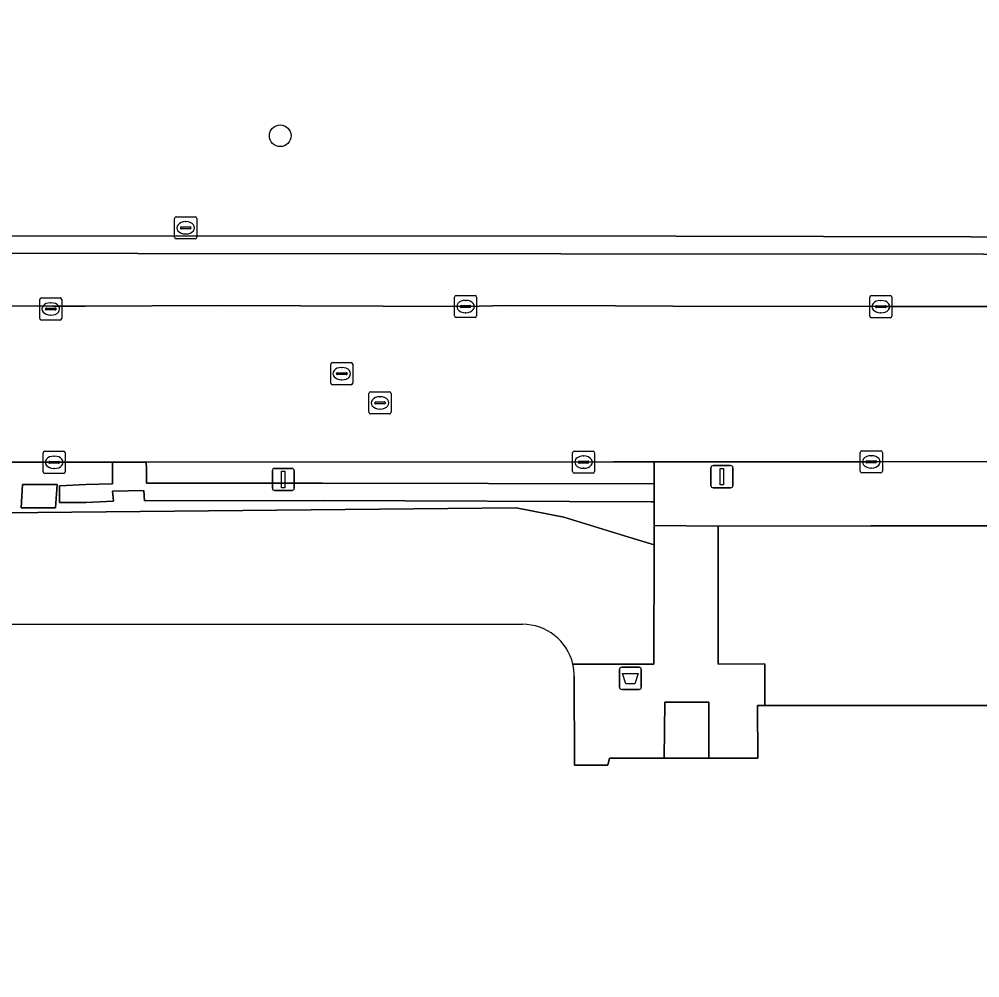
# Model space of a CAD drawing. Extents: x 161477 to 163040, y 383680 to 384871.
# Drawn here: x 162272.27 to 162315.76, y 384147.98 to 384191.39 of the extents above; entities that cross this region are included whole.
import ezdxf

# ---------------------------------------------------------------- set-up
doc = ezdxf.new("R2010")
doc.units = 0
for name, color, linetype in [('IMGEO_Afvalbak', 7, 'Continuous'), ('IMGEO_Boom', 7, 'Continuous'), ('IMGEO_Groenvoorziening', 7, 'Continuous'), ('IMGEO_Kolk', 7, 'Continuous'), ('IMGEO_Lichtmast', 7, 'Continuous'), ('IMGEO_Pand', 7, 'Continuous'), ('IMGEO_Rijbaan_lokaal_open', 7, 'Continuous'), ('IMGEO_Rioolput', 7, 'Continuous'), ('IMGEO_Voetpad_op_trap', 7, 'Continuous'), ('IMGEO_Voetpad_open', 7, 'Continuous')]:
    doc.layers.add(name, color=color, linetype=linetype)

msp = doc.modelspace()

# ---------------------------------------------------------------- linework, layer by layer
at = {"layer": 'IMGEO_Afvalbak'}
for p, q in [((162299.445, 384161.139), (162299.445, 384161.939)), ((162299.445, 384161.939), (162299.445, 384161.139)), ((162299.545, 384162.039), (162300.335, 384162.039)), ((162300.335, 384162.039), (162299.545, 384162.039)), ((162300.435, 384161.939), (162300.435, 384161.139)), ((162300.435, 384161.139), (162300.435, 384161.939)), ((162300.335, 384161.039), (162299.545, 384161.039)), ((162299.545, 384161.039), (162300.335, 384161.039))]:
    msp.add_line(p, q, dxfattribs=at)
msp.add_lwpolyline([(162299.588, 384161.753), (162300.292, 384161.753), (162300.143, 384161.283), (162299.737, 384161.283), (162299.588, 384161.753)], dxfattribs=at)
for centre, start, end in [((162299.545, 384161.939), 90, 180), ((162299.545, 384161.939), 90, 180), ((162300.335, 384161.939), 0, 90), ((162300.335, 384161.939), 360, 90), ((162299.545, 384161.139), 180, 270), ((162299.545, 384161.139), 180, 270), ((162300.335, 384161.139), 270, 0), ((162300.335, 384161.139), 270, 0)]:
    msp.add_arc(centre, 0.1, start, end, dxfattribs=at)
at = {"layer": 'IMGEO_Boom'}
msp.add_circle((162284.086, 384186.108), 0.489, dxfattribs=at)
at = {"layer": 'IMGEO_Groenvoorziening'}
for points in [[(162339.283, 384200.927), (162296.492, 384201.026), (162259.001, 384201.076), (162258.97, 384188.03), (162252.922, 384187.999), (162252.934, 384181.584), (162254.223, 384181.583), (162302.009, 384181.564), (162335.355, 384181.49), (162336.907, 384181.934), (162336.989, 384181.646), (162337.128, 384181.162), (162337.618, 384181.396)], [(162336.989, 384181.646), (162336.907, 384181.934), (162335.355, 384181.49), (162302.009, 384181.564), (162254.223, 384181.583), (162252.934, 384181.584), (162252.935, 384180.787), (162277.64, 384180.77), (162335.072, 384180.734)], [(162271.555, 384169.03), (162294.766, 384169.261), (162296.925, 384168.838), (162299.866, 384167.935), (162301.01, 384167.583), (162301.012, 384168.459), (162301.011, 384169.538), (162300.899, 384169.538), (162286.028, 384169.597), (162277.94, 384169.571), (162277.916, 384170.038), (162276.496, 384170.018), (162276.532, 384169.564), (162275.28, 384169.502), (162274.093, 384169.498), (162274.095, 384170.259), (162275.286, 384170.318), (162276.499, 384170.346), (162276.495, 384171.026), (162276.494, 384171.327), (162273.872, 384171.325), (162259.908, 384171.335)], [(162301.01, 384167.583), (162299.866, 384167.935), (162296.925, 384168.838), (162294.766, 384169.261), (162271.555, 384169.03), (162262.915, 384168.92), (162258.984, 384169.405), (162254.414, 384167.419), (162253.615, 384167.072), (162253.603, 384167.067), (162253.531, 384163.971), (162295.052, 384163.986)], [(162297.339, 384162.178), (162299.003, 384162.181), (162300.998, 384162.183), (162301.01, 384167.583)]]:
    msp.add_lwpolyline(points, dxfattribs=at)
for points in [[(162301.01, 384170.347), (162286, 384170.384), (162278.035, 384170.378), (162278.028, 384171.022), (162278.024, 384171.329), (162276.494, 384171.327), (162276.495, 384171.026), (162276.499, 384170.346), (162275.286, 384170.318), (162274.095, 384170.259), (162274.093, 384169.498), (162275.28, 384169.502), (162276.532, 384169.564), (162276.496, 384170.018), (162277.916, 384170.038), (162277.94, 384169.571), (162286.028, 384169.597), (162300.899, 384169.538), (162301.011, 384169.538)], [(162301.009, 384171.342), (162299.174, 384171.338), (162297.822, 384171.331), (162295.047, 384171.344), (162278.024, 384171.329), (162278.028, 384171.022), (162278.035, 384170.378), (162286, 384170.384), (162301.01, 384170.347)], [(162273.989, 384170.315), (162272.411, 384170.321), (162272.364, 384169.255), (162273.916, 384169.255)], [(162272.411, 384170.321), (162273.989, 384170.315), (162273.916, 384169.255), (162272.364, 384169.255)], [(162363.336, 384166.202), (162365.583, 384166.194), (162365.586, 384168.575), (162363.346, 384168.57), (162363.347, 384168.447), (162310.823, 384168.446), (162303.912, 384168.427), (162303.907, 384162.179), (162306.027, 384162.194), (162306.027, 384160.305), (162363.288, 384160.31)]]:
    msp.add_lwpolyline(points, close=True, dxfattribs=at)
msp.add_arc((162295.059, 384161.645), 2.341, 13.1688, 90.1746, dxfattribs=at)
at = {"layer": 'IMGEO_Kolk'}
for p, q in [((162279.306, 384181.514), (162279.306, 384182.366)), ((162279.381, 384182.44), (162280.233, 384182.44)), ((162279.794, 384182.22), (162279.819, 384182.22)), ((162280.307, 384182.366), (162280.307, 384181.514)), ((162279.565, 384181.934), (162279.565, 384181.946)), ((162280.003, 384181.897), (162279.605, 384181.897)), ((162279.608, 384181.983), (162280.006, 384181.983)), ((162279.817, 384181.66), (162279.792, 384181.66)), ((162280.049, 384181.946), (162280.049, 384181.934)), ((162280.233, 384181.44), (162279.381, 384181.44)), ((162273.197, 384177.839), (162273.197, 384178.691)), ((162273.272, 384178.765), (162274.124, 384178.765)), ((162274.198, 384178.691), (162274.198, 384177.839)), ((162291.978, 384177.95), (162291.978, 384178.802)), ((162292.053, 384178.876), (162292.905, 384178.876)), ((162292.466, 384178.656), (162292.491, 384178.656)), ((162292.979, 384178.802), (162292.979, 384177.95)), ((162310.775, 384177.944), (162310.775, 384178.796)), ((162310.85, 384178.87), (162311.702, 384178.87)), ((162311.263, 384178.65), (162311.288, 384178.65)), ((162311.776, 384178.796), (162311.776, 384177.944)), ((162273.456, 384178.259), (162273.456, 384178.271)), ((162273.894, 384178.222), (162273.496, 384178.222)), ((162273.499, 384178.308), (162273.897, 384178.308)), ((162273.685, 384178.545), (162273.71, 384178.545)), ((162273.94, 384178.271), (162273.94, 384178.259)), ((162292.237, 384178.37), (162292.237, 384178.382)), ((162292.675, 384178.333), (162292.277, 384178.333)), ((162292.28, 384178.419), (162292.678, 384178.419)), ((162292.721, 384178.382), (162292.721, 384178.37)), ((162311.034, 384178.364), (162311.034, 384178.376)), ((162311.472, 384178.327), (162311.074, 384178.327)), ((162311.077, 384178.413), (162311.475, 384178.413)), ((162311.518, 384178.376), (162311.518, 384178.364)), ((162274.124, 384177.765), (162273.272, 384177.765)), ((162273.708, 384177.985), (162273.683, 384177.985)), ((162292.905, 384177.876), (162292.053, 384177.876)), ((162292.489, 384178.096), (162292.464, 384178.096)), ((162311.702, 384177.87), (162310.85, 384177.87)), ((162311.286, 384178.09), (162311.261, 384178.09)), ((162273.352, 384170.895), (162273.352, 384171.747)), ((162273.427, 384171.821), (162274.279, 384171.821)), ((162274.353, 384171.747), (162274.353, 384170.895)), ((162297.321, 384170.904), (162297.321, 384171.756)), ((162297.396, 384171.83), (162298.248, 384171.83)), ((162298.322, 384171.756), (162298.322, 384170.904)), ((162310.346, 384170.915), (162310.346, 384171.767)), ((162310.421, 384171.841), (162311.273, 384171.841)), ((162311.347, 384171.767), (162311.347, 384170.915)), ((162273.611, 384171.315), (162273.611, 384171.327)), ((162274.049, 384171.278), (162273.651, 384171.278)), ((162273.654, 384171.364), (162274.052, 384171.364)), ((162273.84, 384171.601), (162273.865, 384171.601)), ((162274.095, 384171.327), (162274.095, 384171.315)), ((162297.58, 384171.324), (162297.58, 384171.336)), ((162298.018, 384171.287), (162297.62, 384171.287)), ((162297.623, 384171.373), (162298.021, 384171.373)), ((162297.809, 384171.61), (162297.834, 384171.61)), ((162298.064, 384171.336), (162298.064, 384171.324)), ((162310.605, 384171.335), (162310.605, 384171.347)), ((162311.043, 384171.298), (162310.645, 384171.298)), ((162310.648, 384171.384), (162311.046, 384171.384)), ((162310.834, 384171.621), (162310.859, 384171.621)), ((162311.089, 384171.347), (162311.089, 384171.335)), ((162274.279, 384170.821), (162273.427, 384170.821)), ((162273.863, 384171.041), (162273.838, 384171.041)), ((162298.248, 384170.83), (162297.396, 384170.83)), ((162297.832, 384171.05), (162297.807, 384171.05)), ((162311.273, 384170.841), (162310.421, 384170.841)), ((162310.857, 384171.061), (162310.832, 384171.061))]:
    msp.add_line(p, q, dxfattribs=at)
for points in [[(162279.306, 384181.514), (162279.306, 384182.366)], [(162279.381, 384182.44), (162280.233, 384182.44)], [(162280.307, 384182.366), (162280.307, 384181.514)], [(162280.233, 384181.44), (162279.381, 384181.44)], [(162273.197, 384177.839), (162273.197, 384178.691)], [(162273.272, 384178.765), (162274.124, 384178.765)], [(162274.198, 384178.691), (162274.198, 384177.839)], [(162291.978, 384177.95), (162291.978, 384178.802)], [(162292.053, 384178.876), (162292.905, 384178.876)], [(162292.979, 384178.802), (162292.979, 384177.95)], [(162310.775, 384177.944), (162310.775, 384178.796)], [(162310.85, 384178.87), (162311.702, 384178.87)], [(162311.776, 384178.796), (162311.776, 384177.944)], [(162274.124, 384177.765), (162273.272, 384177.765)], [(162292.905, 384177.876), (162292.053, 384177.876)], [(162311.702, 384177.87), (162310.85, 384177.87)], [(162273.352, 384170.895), (162273.352, 384171.747)], [(162273.427, 384171.821), (162274.279, 384171.821)], [(162274.353, 384171.747), (162274.353, 384170.895)], [(162297.321, 384170.904), (162297.321, 384171.756)], [(162297.396, 384171.83), (162298.248, 384171.83)], [(162298.322, 384171.756), (162298.322, 384170.904)], [(162310.346, 384170.915), (162310.346, 384171.767)], [(162310.421, 384171.841), (162311.273, 384171.841)], [(162311.347, 384171.767), (162311.347, 384170.915)], [(162274.279, 384170.821), (162273.427, 384170.821)], [(162298.248, 384170.83), (162297.396, 384170.83)], [(162311.273, 384170.841), (162310.421, 384170.841)]]:
    msp.add_lwpolyline(points, dxfattribs=at)
for centre, radius, start, end in [((162279.383, 384182.364), 0.0765, 91.552, 178.448), ((162279.383, 384182.364), 0.0765, 91.552, 178.448), ((162280.231, 384182.364), 0.0765, 1.552, 88.448), ((162280.231, 384182.364), 0.0765, 1.552, 88.448), ((162279.605, 384181.943), 0.0403, 85.8775, 175.7526), ((162279.602, 384181.933), 0.0366, 178.938, 274.7102), ((162280.006, 384181.94), 0.043, 264.8664, 352.4533), ((162280.01, 384181.945), 0.0386, 1.7309, 96.639), ((162279.383, 384181.516), 0.0765, 181.552, 268.448), ((162279.383, 384181.516), 0.0765, 181.552, 268.448), ((162280.231, 384181.516), 0.0765, 271.552, 358.448), ((162280.231, 384181.516), 0.0765, 271.552, 358.448), ((162273.274, 384178.689), 0.0765, 91.552, 178.448), ((162273.274, 384178.689), 0.0765, 91.552, 178.448), ((162274.122, 384178.689), 0.0765, 1.552, 88.448), ((162274.122, 384178.689), 0.0765, 1.552, 88.448), ((162292.055, 384178.8), 0.0765, 91.552, 178.448), ((162292.055, 384178.8), 0.0765, 91.552, 178.448), ((162292.903, 384178.8), 0.0765, 1.552, 88.448), ((162292.903, 384178.8), 0.0765, 1.552, 88.448), ((162310.852, 384178.794), 0.0765, 91.552, 178.448), ((162310.852, 384178.794), 0.0765, 91.552, 178.448), ((162311.7, 384178.794), 0.0765, 1.552, 88.448), ((162311.7, 384178.794), 0.0765, 1.552, 88.448), ((162273.496, 384178.268), 0.0403, 85.8775, 175.7526), ((162273.493, 384178.258), 0.0366, 178.938, 274.7102), ((162273.897, 384178.265), 0.043, 264.8664, 352.4533), ((162273.901, 384178.27), 0.0386, 1.7309, 96.639), ((162292.277, 384178.379), 0.0403, 85.8775, 175.7526), ((162292.274, 384178.369), 0.0366, 178.938, 274.7102), ((162292.678, 384178.376), 0.043, 264.8664, 352.4533), ((162292.682, 384178.381), 0.0386, 1.7309, 96.639), ((162311.074, 384178.373), 0.0403, 85.8775, 175.7526), ((162311.071, 384178.363), 0.0366, 178.938, 274.7102), ((162311.475, 384178.37), 0.043, 264.8664, 352.4533), ((162311.479, 384178.375), 0.0386, 1.7309, 96.639), ((162273.274, 384177.841), 0.0765, 181.552, 268.448), ((162273.274, 384177.841), 0.0765, 181.552, 268.448), ((162274.122, 384177.841), 0.0765, 271.552, 358.448), ((162274.122, 384177.841), 0.0765, 271.552, 358.448), ((162292.055, 384177.952), 0.0765, 181.552, 268.448), ((162292.055, 384177.952), 0.0765, 181.552, 268.448), ((162292.903, 384177.952), 0.0765, 271.552, 358.448), ((162292.903, 384177.952), 0.0765, 271.552, 358.448), ((162310.852, 384177.946), 0.0765, 181.552, 268.448), ((162310.852, 384177.946), 0.0765, 181.552, 268.448), ((162311.7, 384177.946), 0.0765, 271.552, 358.448), ((162311.7, 384177.946), 0.0765, 271.552, 358.448), ((162273.429, 384171.745), 0.0765, 91.552, 178.448), ((162273.429, 384171.745), 0.0765, 91.552, 178.448), ((162274.277, 384171.745), 0.0765, 1.552, 88.448), ((162274.277, 384171.745), 0.0765, 1.552, 88.448), ((162297.398, 384171.754), 0.0765, 91.552, 178.448), ((162297.398, 384171.754), 0.0765, 91.552, 178.448), ((162298.246, 384171.754), 0.0765, 1.552, 88.448), ((162298.246, 384171.754), 0.0765, 1.552, 88.448), ((162310.423, 384171.765), 0.0765, 91.552, 178.448), ((162310.423, 384171.765), 0.0765, 91.552, 178.448), ((162311.271, 384171.765), 0.0765, 1.552, 88.448), ((162311.271, 384171.765), 0.0765, 1.552, 88.448), ((162273.651, 384171.324), 0.0403, 85.8775, 175.7526), ((162273.648, 384171.314), 0.0366, 178.938, 274.7102), ((162274.052, 384171.321), 0.043, 264.8664, 352.4533), ((162274.056, 384171.326), 0.0386, 1.7309, 96.639), ((162297.62, 384171.333), 0.0403, 85.8775, 175.7526), ((162297.617, 384171.323), 0.0366, 178.938, 274.7102), ((162298.021, 384171.33), 0.043, 264.8664, 352.4533), ((162298.025, 384171.335), 0.0386, 1.7309, 96.639), ((162310.645, 384171.344), 0.0403, 85.8775, 175.7526), ((162310.642, 384171.334), 0.0366, 178.938, 274.7102), ((162311.046, 384171.341), 0.043, 264.8664, 352.4533), ((162311.05, 384171.346), 0.0386, 1.7309, 96.639), ((162273.429, 384170.897), 0.0765, 181.552, 268.448), ((162273.429, 384170.897), 0.0765, 181.552, 268.448), ((162274.277, 384170.897), 0.0765, 271.552, 358.448), ((162274.277, 384170.897), 0.0765, 271.552, 358.448), ((162297.398, 384170.906), 0.0765, 181.552, 268.448), ((162297.398, 384170.906), 0.0765, 181.552, 268.448), ((162298.246, 384170.906), 0.0765, 271.552, 358.448), ((162298.246, 384170.906), 0.0765, 271.552, 358.448), ((162310.423, 384170.917), 0.0765, 181.552, 268.448), ((162310.423, 384170.917), 0.0765, 181.552, 268.448), ((162311.271, 384170.917), 0.0765, 271.552, 358.448), ((162311.271, 384170.917), 0.0765, 271.552, 358.448)]:
    msp.add_arc(centre, radius, start, end, dxfattribs=at)
for centre, major_axis, ratio, start_param, end_param in [((162279.793, 384181.94), (-0.387, 0.002), 0.722429, 4.712389, 7.853982), ((162279.818, 384181.94), (-0.39, 0.002), 0.717154, 1.570796, 4.712389), ((162292.465, 384178.376), (-0.387, 0.002), 0.722429, 4.712389, 7.853982), ((162292.49, 384178.376), (-0.39, 0.002), 0.717154, 1.570796, 4.712389), ((162311.262, 384178.37), (-0.387, 0.002), 0.722429, 4.712389, 7.853982), ((162311.287, 384178.37), (-0.39, 0.002), 0.717154, 1.570796, 4.712389), ((162273.684, 384178.265), (-0.387, 0.002), 0.722429, 4.712389, 7.853982), ((162273.709, 384178.265), (-0.39, 0.002), 0.717154, 1.570796, 4.712389), ((162273.839, 384171.321), (-0.387, 0.002), 0.722429, 4.712389, 7.853982), ((162273.864, 384171.321), (-0.39, 0.002), 0.717154, 1.570796, 4.712389), ((162297.808, 384171.33), (-0.387, 0.002), 0.722429, 4.712389, 7.853982), ((162297.833, 384171.33), (-0.39, 0.002), 0.717154, 1.570796, 4.712389), ((162310.833, 384171.341), (-0.387, 0.002), 0.722429, 4.712389, 7.853982), ((162310.858, 384171.341), (-0.39, 0.002), 0.717154, 1.570796, 4.712389)]:
    msp.add_ellipse(centre, major_axis=major_axis, ratio=ratio, start_param=start_param, end_param=end_param, dxfattribs=at)
at = {"layer": 'IMGEO_Lichtmast'}
for p, q in [((162283.73, 384170.146), (162283.73, 384170.946)), ((162283.73, 384170.946), (162283.73, 384170.146)), ((162283.83, 384171.046), (162284.62, 384171.046)), ((162284.62, 384171.046), (162283.83, 384171.046)), ((162284.72, 384170.946), (162284.72, 384170.146)), ((162284.72, 384170.146), (162284.72, 384170.946)), ((162303.589, 384170.272), (162303.589, 384171.072)), ((162303.589, 384171.072), (162303.589, 384170.272)), ((162303.689, 384171.172), (162304.479, 384171.172)), ((162304.479, 384171.172), (162303.689, 384171.172)), ((162304.579, 384171.072), (162304.579, 384170.272)), ((162304.579, 384170.272), (162304.579, 384171.072)), ((162284.62, 384170.046), (162283.83, 384170.046)), ((162283.83, 384170.046), (162284.62, 384170.046)), ((162304.479, 384170.172), (162303.689, 384170.172)), ((162303.689, 384170.172), (162304.479, 384170.172))]:
    msp.add_line(p, q, dxfattribs=at)
for points in [[(162284.15, 384170.921), (162284.3, 384170.921), (162284.3, 384170.171), (162284.15, 384170.171), (162284.15, 384170.921)], [(162304.009, 384171.047), (162304.159, 384171.047), (162304.159, 384170.297), (162304.009, 384170.297), (162304.009, 384171.047)]]:
    msp.add_lwpolyline(points, dxfattribs=at)
for centre, start, end in [((162283.83, 384170.946), 90, 180), ((162283.83, 384170.946), 90, 180), ((162284.62, 384170.946), 0, 90), ((162284.62, 384170.946), 360, 90), ((162303.689, 384171.072), 90, 180), ((162303.689, 384171.072), 90, 180), ((162304.479, 384171.072), 0, 90), ((162304.479, 384171.072), 360, 90), ((162283.83, 384170.146), 180, 270), ((162283.83, 384170.146), 180, 270), ((162284.62, 384170.146), 270, 0), ((162284.62, 384170.146), 270, 0), ((162303.689, 384170.272), 180, 270), ((162303.689, 384170.272), 180, 270), ((162304.479, 384170.272), 270, 0), ((162304.479, 384170.272), 270, 0)]:
    msp.add_arc(centre, 0.1, start, end, dxfattribs=at)
at = {"layer": 'IMGEO_Pand'}
for points in [[(162295.052, 384163.986), (162253.531, 384163.971), (162249.191, 384163.969), (162245.053, 384163.968)], [(162363.538, 384147.978), (162366.873, 384148.037), (162366.876, 384151.639), (162366.878, 384153.239), (162366.879, 384154.416), (162364.896, 384154.438), (162364.888, 384157.558), (162363.526, 384157.555), (162363.558, 384160.31), (162363.288, 384160.31), (162306.027, 384160.305), (162305.69, 384160.305), (162305.705, 384157.918), (162303.485, 384157.918), (162301.758, 384157.918), (162301.475, 384157.918), (162298.998, 384157.917), (162298.922, 384157.608), (162297.403, 384157.608), (162297.4, 384161.639)]]:
    msp.add_lwpolyline(points, dxfattribs=at)
for centre, radius, start, end in [((162295.059, 384161.645), 2.341, 13.1688, 90.1746), ((162295.03, 384161.644), 2.37, 359.8855, 13.0282)]:
    msp.add_arc(centre, radius, start, end, dxfattribs=at)
at = {"layer": 'IMGEO_Rijbaan_lokaal_open'}
for points in [[(162335.829, 384178.406), (162335.618, 384178.406), (162332.953, 384178.374), (162311.276, 384178.371), (162301.859, 384178.396), (162299.266, 384178.402), (162294.329, 384178.415), (162292.479, 384178.377), (162281.276, 384178.418), (162275.26, 384178.393), (162273.795, 384178.392), (162261.436, 384178.45), (162259.203, 384178.493), (162252.922, 384178.516), (162247.25, 384178.57), (162237.812, 384178.591), (162235.659, 384180.817), (162227.845, 384180.839)], [(162246.661, 384171.318), (162247.566, 384171.319), (162259.129, 384171.336), (162259.908, 384171.335), (162273.872, 384171.325), (162276.494, 384171.327), (162278.024, 384171.329), (162295.047, 384171.344), (162297.822, 384171.331), (162299.174, 384171.338), (162301.009, 384171.342), (162301.824, 384171.346), (162310.847, 384171.342), (162332.99, 384171.353), (162349.887, 384171.335), (162365.576, 384171.327), (162371.544, 384171.311)]]:
    msp.add_lwpolyline(points, dxfattribs=at)
at = {"layer": 'IMGEO_Rioolput'}
for p, q in [((162286.371, 384174.91), (162286.371, 384175.762)), ((162286.446, 384175.836), (162287.298, 384175.836)), ((162286.859, 384175.616), (162286.884, 384175.616)), ((162287.372, 384175.762), (162287.372, 384174.91)), ((162286.63, 384175.33), (162286.63, 384175.342)), ((162287.068, 384175.293), (162286.67, 384175.293)), ((162286.673, 384175.379), (162287.071, 384175.379)), ((162287.114, 384175.342), (162287.114, 384175.33)), ((162287.298, 384174.836), (162286.446, 384174.836)), ((162286.882, 384175.056), (162286.857, 384175.056)), ((162288.105, 384173.587), (162288.105, 384174.439)), ((162288.18, 384174.513), (162289.032, 384174.513)), ((162288.593, 384174.293), (162288.618, 384174.293)), ((162289.106, 384174.439), (162289.106, 384173.587)), ((162288.364, 384174.007), (162288.364, 384174.019)), ((162288.802, 384173.97), (162288.404, 384173.97)), ((162288.407, 384174.056), (162288.805, 384174.056)), ((162288.848, 384174.019), (162288.848, 384174.007)), ((162289.032, 384173.513), (162288.18, 384173.513)), ((162288.616, 384173.733), (162288.591, 384173.733))]:
    msp.add_line(p, q, dxfattribs=at)
for points in [[(162286.371, 384174.91), (162286.371, 384175.762)], [(162286.446, 384175.836), (162287.298, 384175.836)], [(162287.372, 384175.762), (162287.372, 384174.91)], [(162287.298, 384174.836), (162286.446, 384174.836)], [(162288.105, 384173.587), (162288.105, 384174.439)], [(162288.18, 384174.513), (162289.032, 384174.513)], [(162289.106, 384174.439), (162289.106, 384173.587)], [(162289.032, 384173.513), (162288.18, 384173.513)]]:
    msp.add_lwpolyline(points, dxfattribs=at)
for centre, radius, start, end in [((162286.448, 384175.76), 0.0765, 91.552, 178.448), ((162286.448, 384175.76), 0.0765, 91.552, 178.448), ((162287.296, 384175.76), 0.0765, 1.552, 88.448), ((162287.296, 384175.76), 0.0765, 1.552, 88.448), ((162286.67, 384175.339), 0.0403, 85.8775, 175.7526), ((162286.667, 384175.329), 0.0366, 178.938, 274.7102), ((162287.071, 384175.336), 0.043, 264.8664, 352.4533), ((162287.075, 384175.341), 0.0386, 1.7309, 96.639), ((162286.448, 384174.912), 0.0765, 181.552, 268.448), ((162286.448, 384174.912), 0.0765, 181.552, 268.448), ((162287.296, 384174.912), 0.0765, 271.552, 358.448), ((162287.296, 384174.912), 0.0765, 271.552, 358.448), ((162288.182, 384174.437), 0.0765, 91.552, 178.448), ((162288.182, 384174.437), 0.0765, 91.552, 178.448), ((162289.03, 384174.437), 0.0765, 1.552, 88.448), ((162289.03, 384174.437), 0.0765, 1.552, 88.448), ((162288.404, 384174.016), 0.0403, 85.8775, 175.7526), ((162288.401, 384174.006), 0.0366, 178.938, 274.7102), ((162288.805, 384174.013), 0.043, 264.8664, 352.4533), ((162288.809, 384174.018), 0.0386, 1.7309, 96.639), ((162288.182, 384173.589), 0.0765, 181.552, 268.448), ((162288.182, 384173.589), 0.0765, 181.552, 268.448), ((162289.03, 384173.589), 0.0765, 271.552, 358.448), ((162289.03, 384173.589), 0.0765, 271.552, 358.448)]:
    msp.add_arc(centre, radius, start, end, dxfattribs=at)
for centre, major_axis, ratio, start_param, end_param in [((162286.858, 384175.336), (-0.387, 0.002), 0.722429, 4.712389, 7.853982), ((162286.883, 384175.336), (-0.39, 0.002), 0.717154, 1.570796, 4.712389), ((162288.592, 384174.013), (-0.387, 0.002), 0.722429, 4.712389, 7.853982), ((162288.617, 384174.013), (-0.39, 0.002), 0.717154, 1.570796, 4.712389)]:
    msp.add_ellipse(centre, major_axis=major_axis, ratio=ratio, start_param=start_param, end_param=end_param, dxfattribs=at)
at = {"layer": 'IMGEO_Voetpad_op_trap'}
msp.add_lwpolyline([(162301.475, 384157.918), (162301.758, 384157.918), (162303.485, 384157.918), (162303.497, 384160.456), (162301.495, 384160.459)], close=True, dxfattribs=at)
at = {"layer": 'IMGEO_Voetpad_open'}
for points in [[(162335.072, 384180.734), (162277.64, 384180.77), (162252.935, 384180.787), (162252.922, 384178.516), (162259.203, 384178.493), (162261.436, 384178.45), (162273.795, 384178.392), (162275.26, 384178.393), (162281.276, 384178.418), (162292.479, 384178.377), (162294.329, 384178.415), (162299.266, 384178.402), (162301.859, 384178.396), (162311.276, 384178.371), (162332.953, 384178.374), (162335.618, 384178.406), (162335.829, 384178.406)], [(162303.912, 384168.427), (162301.012, 384168.459), (162301.01, 384167.583), (162300.998, 384162.183), (162299.003, 384162.181), (162297.339, 384162.178)], [(162297.4, 384161.639), (162297.403, 384157.608), (162298.922, 384157.608), (162298.998, 384157.917), (162301.475, 384157.918), (162301.495, 384160.459), (162303.497, 384160.456), (162303.485, 384157.918), (162305.705, 384157.918), (162305.69, 384160.305), (162306.027, 384160.305), (162306.027, 384162.194), (162303.907, 384162.179), (162303.912, 384168.427)]]:
    msp.add_lwpolyline(points, dxfattribs=at)
msp.add_lwpolyline([(162365.576, 384171.327), (162349.887, 384171.335), (162332.99, 384171.353), (162310.847, 384171.342), (162301.824, 384171.346), (162301.009, 384171.342), (162301.01, 384170.347), (162301.011, 384169.538), (162301.012, 384168.459), (162303.912, 384168.427), (162310.823, 384168.446), (162363.347, 384168.447), (162363.346, 384168.57), (162365.586, 384168.575)], close=True, dxfattribs=at)
msp.add_arc((162295.03, 384161.644), 2.37, 359.8855, 13.0282, dxfattribs=at)

doc.saveas('drawing.dxf')
